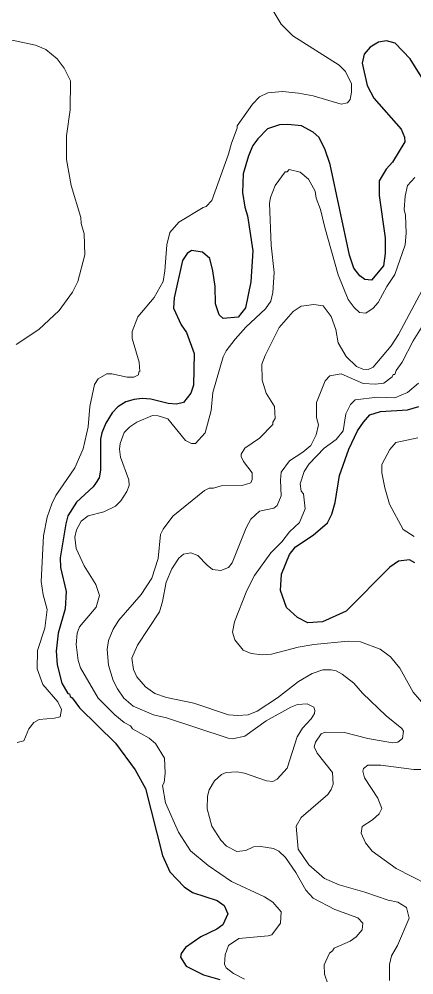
# Model space of a CAD drawing. Extents: x 598.3 to 623.2, y 6902.2 to 6930.1.
# Drawn here: x 602.863 to 603.723, y 6925.891 to 6927.975 of the extents above; entities that cross this region are included whole.
import ezdxf

# ---------------------------------------------------------------- set-up
doc = ezdxf.new("R2010")
doc.units = 0
doc.header["$LTSCALE"] = 0.032
doc.layers.add('1', color=7, linetype='Continuous', lineweight=25)
doc.layers.add('2', color=7, linetype='Continuous', lineweight=13)

msp = doc.modelspace()

# ---------------------------------------------------------------- linework, layer by layer
at = {"layer": '1'}
for points in [[(603.7429, 6927.8441), (603.7153, 6927.8883), (603.6827, 6927.923), (603.6639, 6927.9281), (603.6461, 6927.9249), (603.6278, 6927.9139), (603.6154, 6927.899), (603.6107, 6927.8788), (603.6218, 6927.8304), (603.6364, 6927.8025), (603.6955, 6927.7355), (603.7026, 6927.718), (603.7035, 6927.7074), (603.6771, 6927.6629), (603.6628, 6927.6478), (603.6478, 6927.6227), (603.6478, 6927.5907), (603.6608, 6927.4984), (603.6608, 6927.4642), (603.6572, 6927.4374), (603.6312, 6927.4061), (603.6168, 6927.4078), (603.6054, 6927.4153), (603.5925, 6927.4324), (603.5829, 6927.4607), (603.5409, 6927.6581), (603.5293, 6927.6922), (603.5165, 6927.7177), (603.5041, 6927.7284), (603.4782, 6927.7421), (603.4489, 6927.7452), (603.4308, 6927.7444), (603.4047, 6927.7361), (603.3832, 6927.7138), (603.3727, 6927.6993), (603.3628, 6927.6772), (603.3514, 6927.638), (603.3497, 6927.5972), (603.3548, 6927.5652), (603.3611, 6927.5461), (603.3726, 6927.4696)], [(603.3726, 6927.4696), (603.3677, 6927.4023), (603.3564, 6927.3456), (603.3406, 6927.325), (603.3081, 6927.3227), (603.2988, 6927.3307), (603.2908, 6927.3547), (603.2906, 6927.3919), (603.2854, 6927.4266), (603.2785, 6927.453), (603.2628, 6927.4672), (603.2384, 6927.4708), (603.2292, 6927.464), (603.2189, 6927.4492), (603.2009, 6927.3677), (603.1992, 6927.3448), (603.2162, 6927.3084), (603.2275, 6927.2922), (603.2445, 6927.2459), (603.243, 6927.1769), (603.2374, 6927.1594), (603.2215, 6927.1393), (603.206, 6927.1357), (603.1882, 6927.1372), (603.1504, 6927.1463), (603.131, 6927.1478), (603.1135, 6927.1462), (603.0957, 6927.1405), (603.0781, 6927.1302), (603.0662, 6927.1168), (603.0518, 6927.0942), (603.0431, 6927.073), (603.0407, 6927.0591), (603.0406, 6926.9918), (603.0373, 6926.9751), (603.0292, 6926.9625), (603.0243, 6926.9552), (602.9884, 6926.9222), (602.9696, 6926.8923), (602.9646, 6926.8745), (602.9524, 6926.8004), (602.9536, 6926.7797), (602.9653, 6926.7272), (602.9637, 6926.6896), (602.9484, 6926.6365), (602.944, 6926.597), (602.946, 6926.5672), (602.9558, 6926.5275), (602.9694, 6926.5046), (602.9726, 6926.5039), (602.9743, 6926.4986), (602.979, 6926.4953), (602.995, 6926.4737), (603.0728, 6926.3969), (603.116, 6926.3385), (603.1384, 6926.2981), (603.1759, 6926.1518), (603.1916, 6926.1161), (603.2229, 6926.0831), (603.2408, 6926.0708), (603.2948, 6926.0534), (603.3099, 6926.0428), (603.3179, 6926.0249), (603.3074, 6926.0006), (603.2937, 6925.9909), (603.259, 6925.9747), (603.2259, 6925.9512), (603.2164, 6925.9379), (603.2147, 6925.9303), (603.227, 6925.9102), (603.2649, 6925.8917), (603.3006, 6925.8812)], [(603.7253, 6926.79), (603.7135, 6926.796), (603.6901, 6926.7932), (603.6712, 6926.7803), (603.5759, 6926.6842), (603.5244, 6926.6613), (603.4924, 6926.6589), (603.4699, 6926.6709), (603.4457, 6926.6925), (603.4325, 6926.7298), (603.4349, 6926.7651), (603.452, 6926.8081), (603.4651, 6926.825), (603.5042, 6926.8504), (603.5348, 6926.8773), (603.5448, 6926.8958), (603.5522, 6926.9211), (603.5613, 6926.9801), (603.5813, 6927.0377), (603.6004, 6927.0773), (603.6134, 6927.0966), (603.6277, 6927.1121), (603.651, 6927.1195), (603.7095, 6927.1236), (603.7343, 6927.1309)]]:
    msp.add_lwpolyline(points, dxfattribs=at)
at = {"layer": '2'}
for points in [[(603.4104, 6928.0039), (603.4341, 6927.9642), (603.4599, 6927.9383), (603.5603, 6927.8747), (603.5744, 6927.8606), (603.5878, 6927.8339), (603.5878, 6927.8162), (603.5845, 6927.8), (603.5788, 6927.7924), (603.5647, 6927.7898), (603.5039, 6927.8075), (603.4716, 6927.814), (603.4369, 6927.8173), (603.4052, 6927.8141), (603.3867, 6927.8056), (603.3719, 6927.7899), (603.3386, 6927.7426), (603.3385, 6927.7371), (603.3256, 6927.705), (603.3191, 6927.6807), (603.2833, 6927.5799), (603.2706, 6927.5665), (603.2641, 6927.5646), (603.211, 6927.5328), (603.1916, 6927.5097), (603.1848, 6927.4832), (603.1807, 6927.4266), (603.1767, 6927.4034), (603.1573, 6927.3682), (603.1217, 6927.3262), (603.1095, 6927.2938), (603.1095, 6927.2785), (603.1248, 6927.2274), (603.1264, 6927.2072), (603.1239, 6927.2059), (603.1229, 6927.1995), (603.1133, 6927.1947), (603.0982, 6927.1946), (603.0652, 6927.202), (603.0542, 6927.2021), (603.0355, 6927.1911), (603.0277, 6927.1784), (603.017, 6927.1307), (603.0132, 6927.0866), (603.0026, 6927.038), (602.9846, 6926.997), (602.9432, 6926.9368), (602.9342, 6926.9184), (602.9241, 6926.8891), (602.916, 6926.8489), (602.9112, 6926.7488), (602.9152, 6926.7202), (602.924, 6926.688), (602.9191, 6926.6476), (602.9031, 6926.599), (602.9023, 6926.5586), (602.9145, 6926.5243), (602.9472, 6926.4868), (602.9555, 6926.4697), (602.9528, 6926.454), (602.9405, 6926.4509), (602.9064, 6926.4484), (602.8952, 6926.442), (602.8841, 6926.4276), (602.8731, 6926.4017), (602.8589, 6926.3982)], [(602.857, 6927.2657), (602.9059, 6927.2987), (602.9505, 6927.3402), (602.9793, 6927.3799), (602.9908, 6927.403), (603.0065, 6927.4613), (603.005, 6927.5072), (602.9986, 6927.5297), (602.9974, 6927.5429), (602.9766, 6927.6125), (602.9661, 6927.6694), (602.9661, 6927.721), (602.9742, 6927.7774), (602.9749, 6927.8409), (602.9611, 6927.8684), (602.9461, 6927.8883), (602.9211, 6927.9086), (602.8991, 6927.9181), (602.7819, 6927.9427)], [(603.3541, 6925.882), (603.3302, 6925.8944), (603.3145, 6925.9067), (603.311, 6925.9152), (603.3118, 6925.9349), (603.3192, 6925.9554), (603.3416, 6925.9709), (603.4059, 6925.9764), (603.4138, 6925.979), (603.4325, 6926.0046), (603.434, 6926.0289), (603.4162, 6926.0501), (603.3979, 6926.0613), (603.3256, 6926.0948), (603.2753, 6926.1296), (603.2365, 6926.1621), (603.2103, 6926.2029), (603.1824, 6926.2665), (603.1759, 6926.3041), (603.179, 6926.3108), (603.1814, 6926.3312), (603.1797, 6926.3642), (603.16, 6926.3962), (603.1466, 6926.4079), (603.1105, 6926.4282), (603.1059, 6926.4342), (603.0917, 6926.442), (603.072, 6926.4583), (603.0353, 6926.4949), (602.9967, 6926.5607), (602.992, 6926.5772), (602.9872, 6926.6119), (602.9894, 6926.6367), (602.995, 6926.6502), (603.0309, 6926.6929), (603.0382, 6926.7188), (603.0303, 6926.7427), (603.005, 6926.7835), (602.9876, 6926.8213), (602.9847, 6926.8458), (602.9882, 6926.8614), (602.9986, 6926.8805), (603.0137, 6926.8919), (603.0477, 6926.9012), (603.0732, 6926.9132), (603.0848, 6926.9246), (603.098, 6926.9452), (603.1029, 6926.9584), (603.1022, 6926.9708), (603.0843, 6927.0203), (603.082, 6927.0379), (603.083, 6927.0501), (603.0919, 6927.0738), (603.104, 6927.0865), (603.1193, 6927.0966), (603.154, 6927.1113), (603.1663, 6927.1106), (603.1874, 6927.104), (603.2257, 6927.0562), (603.2391, 6927.0501), (603.2478, 6927.05), (603.2689, 6927.0729), (603.2818, 6927.1216), (603.2852, 6927.161), (603.308, 6927.2391), (603.3144, 6927.2517), (603.3338, 6927.2776), (603.3571, 6927.3032), (603.3998, 6927.3435), (603.4115, 6927.3599), (603.4162, 6927.3793), (603.4187, 6927.4229), (603.4122, 6927.4823), (603.409, 6927.5739), (603.4112, 6927.5859), (603.4213, 6927.6127), (603.443, 6927.6423), (603.4476, 6927.6425), (603.4517, 6927.647), (603.4759, 6927.6417), (603.4938, 6927.6263)], [(603.4938, 6927.6263), (603.5084, 6927.5998), (603.5106, 6927.5847), (603.52, 6927.56), (603.529, 6927.5207), (603.5583, 6927.4177), (603.5804, 6927.3636), (603.5932, 6927.3466), (603.6051, 6927.3357), (603.6187, 6927.3341), (603.6345, 6927.3452), (603.6459, 6927.3572), (603.6646, 6927.3921), (603.6816, 6927.418), (603.7044, 6927.483), (603.7068, 6927.5082), (603.7052, 6927.5477), (603.702, 6927.5603), (603.7041, 6927.5894), (603.7093, 6927.6122), (603.7252, 6927.6301)], [(603.4163, 6927.0968), (603.4211, 6927.1045), (603.42, 6927.1306), (603.4014, 6927.1597), (603.3928, 6927.1881), (603.392, 6927.2226), (603.3993, 6927.242), (603.4298, 6927.303), (603.4604, 6927.3376), (603.4779, 6927.3492), (603.5052, 6927.3527), (603.5256, 6927.3499), (603.5428, 6927.327), (603.5531, 6927.2982), (603.5586, 6927.2695), (603.5758, 6927.2399), (603.5984, 6927.2175), (603.6119, 6927.2118), (603.624, 6927.2113), (603.635, 6927.2162), (603.6739, 6927.2632), (603.6901, 6927.2875), (603.7532, 6927.406)], [(603.751, 6927.3205), (603.7215, 6927.274), (603.6981, 6927.2274), (603.6851, 6927.2093), (603.6817, 6927.2007), (603.6786, 6927.2003), (603.6764, 6927.1953), (603.6582, 6927.1812), (603.6396, 6927.1794), (603.6131, 6927.1808), (603.565, 6927.202), (603.5399, 6927.1978), (603.5302, 6927.1865), (603.5111, 6927.139), (603.511, 6927.1063), (603.5158, 6927.0908), (603.5101, 6927.0685), (603.4985, 6927.0456), (603.4815, 6927.0308), (603.4526, 6927.0118), (603.4342, 6926.9876), (603.4324, 6926.9697), (603.434, 6926.9358), (603.4255, 6926.9145), (603.4182, 6926.9089), (603.3871, 6926.9025), (603.3683, 6926.8853), (603.3578, 6926.8659), (603.3274, 6926.7895), (603.3192, 6926.7799), (603.3029, 6926.7731), (603.2843, 6926.7755), (603.2726, 6926.7847), (603.2528, 6926.8061), (603.2373, 6926.8118)], [(603.5954, 6927.1453), (603.644, 6927.151), (603.6817, 6927.1495), (603.7095, 6927.1612), (603.7335, 6927.1812)], [(603.7495, 6926.4761), (603.7216, 6926.5081), (603.693, 6926.5601), (603.6721, 6926.5852), (603.6496, 6926.6013), (603.6074, 6926.6176), (603.5803, 6926.6193), (603.5056, 6926.612), (603.4713, 6926.6062), (603.4133, 6926.5909), (603.3926, 6926.5893), (603.3691, 6926.5918), (603.3511, 6926.5994), (603.333, 6926.6217), (603.3281, 6926.6387), (603.3322, 6926.6615), (603.3591, 6926.7294), (603.3764, 6926.7623), (603.4115, 6926.8113), (603.4354, 6926.8359), (603.4522, 6926.8575), (603.4741, 6926.8778), (603.4865, 6926.9077), (603.4828, 6926.9399), (603.4775, 6926.9463), (603.4754, 6926.962), (603.4841, 6926.9889), (603.4951, 6927.0058), (603.5276, 6927.0397), (603.554, 6927.0589), (603.5696, 6927.0777), (603.5751, 6927.1148), (603.5855, 6927.135), (603.5954, 6927.1453)], [(603.5364, 6925.87), (603.5288, 6925.8929), (603.528, 6925.9134), (603.5392, 6925.9391), (603.5463, 6925.9439), (603.5499, 6925.9496), (603.5844, 6925.965), (603.5976, 6925.9744), (603.6107, 6925.9899), (603.6121, 6926.0045), (603.601, 6926.0156), (603.5509, 6926.0338), (603.5042, 6926.0584), (603.4882, 6926.0761), (603.4664, 6926.1149), (603.4437, 6926.1473), (603.429, 6926.161), (603.4178, 6926.1667), (603.3898, 6926.1715), (603.3742, 6926.1707), (603.3574, 6926.1625), (603.3377, 6926.1606), (603.3149, 6926.1724), (603.3029, 6926.1852), (603.2833, 6926.2156), (603.2728, 6926.2534), (603.2733, 6926.2813), (603.2773, 6926.2952), (603.2887, 6926.3145), (603.3042, 6926.3287), (603.314, 6926.3327), (603.3372, 6926.3342), (603.3545, 6926.3311), (603.4022, 6926.3144), (603.4162, 6926.3133), (603.4257, 6926.318), (603.4471, 6926.3418), (603.4691, 6926.4101), (603.4809, 6926.429), (603.4994, 6926.4494), (603.5067, 6926.4613), (603.5076, 6926.4681), (603.5053, 6926.4748), (603.4907, 6926.4824), (603.4696, 6926.4807), (603.4549, 6926.475), (603.4014, 6926.445), (603.3553, 6926.4122), (603.3279, 6926.4064), (603.3189, 6926.4072), (603.1842, 6926.4518), (603.1559, 6926.4581), (603.1115, 6926.4772), (603.0912, 6926.495), (603.0772, 6926.5148), (603.0679, 6926.5331), (603.058, 6926.5665), (603.0551, 6926.6006), (603.0582, 6926.6207), (603.0679, 6926.6454), (603.0801, 6926.6651), (603.129, 6926.7207), (603.1523, 6926.756), (603.166, 6926.7992), (603.1713, 6926.8514), (603.1768, 6926.8631), (603.198, 6926.8916), (603.267, 6926.9477), (603.2773, 6926.9527), (603.287, 6926.9528), (603.3035, 6926.9576), (603.3489, 6926.9582), (603.3684, 6926.9643), (603.3709, 6926.9716), (603.3708, 6926.9861), (603.3521, 6927.0105), (603.3467, 6927.0215), (603.3467, 6927.0269), (603.3553, 6927.04), (603.3867, 6927.0617), (603.4159, 6927.0916), (603.4163, 6927.0968)], [(603.7239, 6926.8475), (603.6998, 6926.8628), (603.6704, 6926.9179), (603.6599, 6926.9533), (603.6535, 6926.9857), (603.6535, 6927.0042), (603.6707, 6927.0369), (603.6838, 6927.0519), (603.7321, 6927.0622)], [(603.2373, 6926.8118), (603.2212, 6926.809), (603.2111, 6926.8002), (603.1959, 6926.7769), (603.1835, 6926.7473), (603.1757, 6926.7053), (603.1692, 6926.683), (603.1209, 6926.6103), (603.1086, 6926.5817), (603.1127, 6926.5575), (603.1198, 6926.5413), (603.1383, 6926.5198), (603.1586, 6926.5052), (603.1841, 6926.4959), (603.2441, 6926.4842), (603.3197, 6926.4584), (603.3397, 6926.4567), (603.3619, 6926.4587), (603.382, 6926.4661), (603.4264, 6926.4957), (603.4723, 6926.5308), (603.502, 6926.5487), (603.5252, 6926.5562), (603.5428, 6926.5568), (603.5538, 6926.5544), (603.5674, 6926.5473), (603.5923, 6926.5273), (603.6114, 6926.5058), (603.6631, 6926.4565), (603.6975, 6926.4286), (603.7011, 6926.4225), (603.6984, 6926.4068), (603.6887, 6926.3986), (603.6769, 6926.3974), (603.6228, 6926.4069), (603.5719, 6926.42), (603.5304, 6926.4208), (603.5215, 6926.4167), (603.5087, 6926.3985), (603.5061, 6926.389), (603.5129, 6926.375), (603.5457, 6926.3324), (603.5473, 6926.3075), (603.543, 6926.2957), (603.5356, 6926.2845), (603.4778, 6926.2347), (603.4665, 6926.2155), (603.4714, 6926.1659), (603.4943, 6926.1315), (603.5285, 6926.1013), (603.5603, 6926.0881), (603.6168, 6926.0721), (603.6675, 6926.0544), (603.6885, 6926.05), (603.7076, 6926.0386), (603.7132, 6926.0148), (603.6879, 6925.9556), (603.6743, 6925.9331), (603.6705, 6925.9144), (603.6706, 6925.8796)], [(603.7533, 6926.0888), (603.6846, 6926.1235), (603.6328, 6926.1615), (603.6179, 6926.1794), (603.6082, 6926.2002), (603.6104, 6926.2148), (603.633, 6926.2297), (603.6475, 6926.2427), (603.6535, 6926.2545), (603.6446, 6926.2766), (603.6159, 6926.3212), (603.6122, 6926.3353), (603.6137, 6926.3413), (603.6227, 6926.3487), (603.6513, 6926.3488), (603.7233, 6926.3392), (603.7777, 6926.3393)]]:
    msp.add_lwpolyline(points, dxfattribs=at)

doc.saveas('drawing.dxf')
